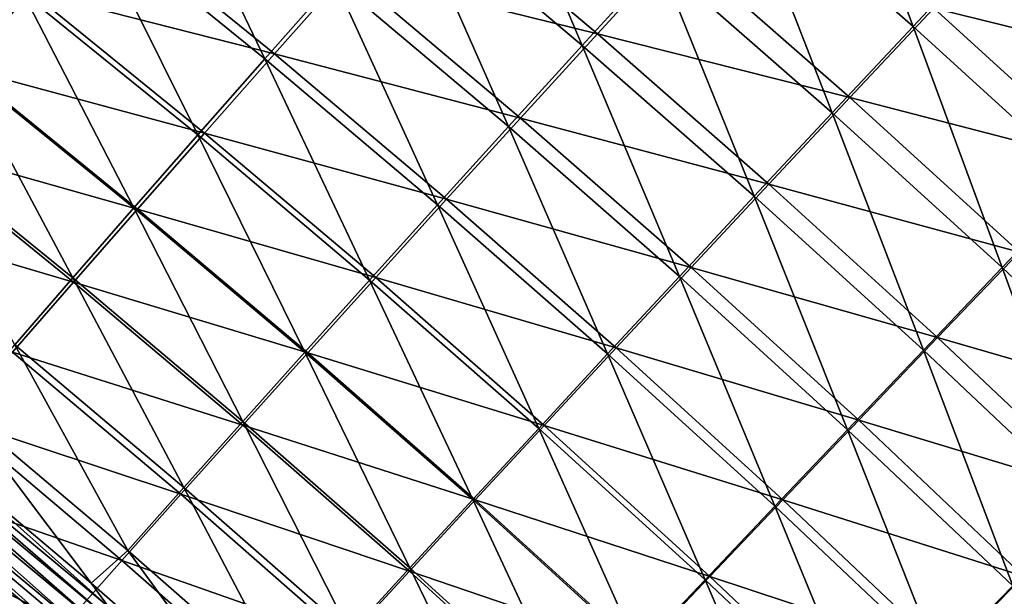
# Model space of a CAD drawing. Header units: metres. Extents: x 0 to 1400, y -1400 to 0.
# Tile 327 of 346: x 1137 to 1167, y -208 to -191. Entities that reach past the tile are written whole.
import ezdxf

# ---------------------------------------------------------------- set-up
doc = ezdxf.new("R2010")
doc.units = ezdxf.units.M

msp = doc.modelspace()

# ---------------------------------------------------------------- linework, layer by layer
at = {"layer": 'None'}
for points in [[(1161.821167, -183.191406, -172.070786), (1164.654541, -190.741028, -199.999664), (1159.244385, -185.998703, -200.000534)], [(1161.821167, -183.191406, -172.070786), (1167.261719, -187.960754, -172.069992), (1164.654541, -190.741028, -199.999664)], [(1154.37085, -191.33226, -255.918228), (1148.935669, -186.742813, -255.919388), (1151.294678, -184.096802, -227.951553)], [(1151.294678, -184.096802, -227.951553), (1156.760986, -188.712357, -227.950409), (1154.37085, -191.33226, -255.918228)], [(1141.181885, -184.832489, -283.903992), (1144.496338, -191.752762, -311.897034), (1139.039917, -187.315857, -311.898346)], [(1141.181885, -184.832489, -283.903992), (1146.669556, -189.29483, -283.902588), (1144.496338, -191.752762, -311.897034)], [(1169.962158, -185.087234, -144.162643), (1172.612427, -192.828781, -172.069397), (1167.261719, -187.960754, -172.069992)], [(1131.483765, -185.395798, -339.90094), (1136.990112, -189.705109, -339.899475), (1135.032227, -192.00029, -367.902863)], [(1159.244385, -185.998703, -200.000534), (1162.140503, -193.427887, -227.949493), (1156.760986, -188.712357, -227.950409)], [(1159.244385, -185.998703, -200.000534), (1164.654541, -190.741028, -199.999664), (1162.140503, -193.427887, -227.949493)], [(1154.843262, -190.969223, -227.548401), (1149.425293, -186.396149, -227.549835), (1147.064331, -189.043259, -255.529907)], [(1154.843262, -190.969223, -227.548401), (1157.328857, -188.254486, -199.585968), (1149.425293, -186.396149, -227.549835)], [(1148.935669, -186.742813, -255.919388), (1152.07373, -193.858261, -283.901428), (1146.669556, -189.29483, -283.902588)], [(1152.07373, -193.858261, -283.901428), (1148.935669, -186.742813, -255.919388), (1154.37085, -191.33226, -255.918228)], [(1139.039917, -187.315857, -311.898346), (1142.415771, -194.116547, -339.898224), (1136.990112, -189.705109, -339.899475)], [(1144.796509, -191.596405, -283.524597), (1139.358154, -187.177063, -283.526306), (1137.214844, -189.661636, -311.532837)], [(1139.039917, -187.315857, -311.898346), (1144.496338, -191.752762, -311.897034), (1142.415771, -194.116547, -339.898224)], [(1144.796509, -191.596405, -283.524597), (1147.064331, -189.043259, -255.529907), (1139.358154, -187.177063, -283.526306)], [(1173.336792, -192.155853, -143.721878), (1168.003296, -187.299683, -143.722504), (1165.300781, -190.174393, -171.6427)], [(1135.163818, -192.052414, -339.548767), (1137.214844, -189.661636, -311.532837), (1129.707886, -187.78537, -339.550446)], [(1167.261719, -187.960754, -172.069992), (1169.974976, -195.581589, -199.999023), (1164.654541, -190.741028, -199.999664)], [(1167.261719, -187.960754, -172.069992), (1172.612427, -192.828781, -172.069397), (1169.974976, -195.581589, -199.999023)], [(1162.691406, -192.95578, -199.5849), (1157.328857, -188.254486, -199.585968), (1154.843262, -190.969223, -227.548401)], [(1162.691406, -192.95578, -199.5849), (1165.300781, -190.174393, -171.6427), (1157.328857, -188.254486, -199.585968)], [(1156.760986, -188.712357, -227.950409), (1159.719482, -196.021118, -255.917282), (1154.37085, -191.33226, -255.918228)], [(1156.760986, -188.712357, -227.950409), (1162.140503, -193.427887, -227.949493), (1159.719482, -196.021118, -255.917282)], [(1152.450928, -193.59024, -255.528458), (1147.064331, -189.043259, -255.529907), (1144.796509, -191.596405, -283.524597)], [(1152.450928, -193.59024, -255.528458), (1154.843262, -190.969223, -227.548401), (1147.064331, -189.043259, -255.529907)], [(1146.669556, -189.29483, -283.902588), (1149.869629, -196.290207, -311.895935), (1144.496338, -191.752762, -311.897034)], [(1146.669556, -189.29483, -283.902588), (1152.07373, -193.858261, -283.901428), (1149.869629, -196.290207, -311.895935)], [(1136.990112, -189.705109, -339.899475), (1140.42749, -196.386093, -367.901733), (1135.032227, -192.00029, -367.902863)], [(1142.621704, -194.055618, -311.53125), (1137.214844, -189.661636, -311.532837), (1135.163818, -192.052414, -339.548767)], [(1136.990112, -189.705109, -339.899475), (1142.415771, -194.116547, -339.898224), (1140.42749, -196.386093, -367.901733)], [(1142.621704, -194.055618, -311.53125), (1144.796509, -191.596405, -283.524597), (1137.214844, -189.661636, -311.532837)], [(1170.604614, -195.002945, -171.641998), (1165.300781, -190.174393, -171.6427), (1162.691406, -192.95578, -199.5849)], [(1170.604614, -195.002945, -171.641998), (1173.336792, -192.155853, -143.721878), (1165.300781, -190.174393, -171.6427)], [(1160.175293, -195.643753, -227.547287), (1154.843262, -190.969223, -227.548401), (1152.450928, -193.59024, -255.528458)], [(1160.175293, -195.643753, -227.547287), (1162.691406, -192.95578, -199.5849), (1154.843262, -190.969223, -227.548401)], [(1164.654541, -190.741028, -199.999664), (1167.430786, -198.24115, -227.948807), (1162.140503, -193.427887, -227.949493)], [(1164.654541, -190.741028, -199.999664), (1169.974976, -195.581589, -199.999023), (1167.430786, -198.24115, -227.948807)], [(1157.391846, -198.520554, -283.900513), (1152.07373, -193.858261, -283.901428), (1154.37085, -191.33226, -255.918228)], [(1154.37085, -191.33226, -255.918228), (1159.719482, -196.021118, -255.917282), (1157.391846, -198.520554, -283.900513)], [(1150.151978, -196.117401, -283.523193), (1144.796509, -191.596405, -283.524597), (1142.621704, -194.055618, -311.53125)], [(1150.151978, -196.117401, -283.523193), (1152.450928, -193.59024, -255.528458), (1144.796509, -191.596405, -283.524597)], [(1144.496338, -191.752762, -311.897034), (1147.758423, -198.62796, -339.897217), (1142.415771, -194.116547, -339.898224)], [(1144.496338, -191.752762, -311.897034), (1149.869629, -196.290207, -311.895935), (1147.758423, -198.62796, -339.897217)], [(1135.032227, -192.00029, -367.902863), (1138.531372, -198.561432, -395.904633), (1133.165649, -194.201492, -395.90564)], [(1140.539917, -196.421005, -339.547363), (1135.163818, -192.052414, -339.548767), (1133.204956, -194.34964, -367.572388)], [(1135.032227, -192.00029, -367.902863), (1140.42749, -196.386093, -367.901733), (1138.531372, -198.561432, -395.904633)], [(1140.539917, -196.421005, -339.547363), (1142.621704, -194.055618, -311.53125), (1135.163818, -192.052414, -339.548767)], [(1167.96521, -197.756927, -199.584122), (1162.691406, -192.95578, -199.5849), (1160.175293, -195.643753, -227.547287)], [(1167.96521, -197.756927, -199.584122), (1170.604614, -195.002945, -171.641998), (1162.691406, -192.95578, -199.5849)], [(1162.140503, -193.427887, -227.949493), (1164.979614, -200.807205, -255.916595), (1159.719482, -196.021118, -255.917282)], [(1162.140503, -193.427887, -227.949493), (1167.430786, -198.24115, -227.948807), (1164.979614, -200.807205, -255.916595)], [(1157.752319, -198.238159, -255.527344), (1152.450928, -193.59024, -255.528458), (1150.151978, -196.117401, -283.523193)], [(1157.752319, -198.238159, -255.527344), (1160.175293, -195.643753, -227.547287), (1152.450928, -193.59024, -255.528458)], [(1147.946411, -198.55069, -311.529938), (1142.621704, -194.055618, -311.53125), (1140.539917, -196.421005, -339.547363)], [(1147.946411, -198.55069, -311.529938), (1150.151978, -196.117401, -283.523193), (1142.621704, -194.055618, -311.53125)], [(1152.07373, -193.858261, -283.901428), (1155.157349, -200.92598, -311.89505), (1149.869629, -196.290207, -311.895935)], [(1155.157349, -200.92598, -311.89505), (1152.07373, -193.858261, -283.901428), (1157.391846, -198.520554, -283.900513)], [(1138.550659, -198.692719, -367.571167), (1133.204956, -194.34964, -367.572388), (1131.337646, -196.553635, -395.602478)], [(1133.165649, -194.201492, -395.90564), (1138.531372, -198.561432, -395.904633), (1136.726685, -200.643127, -423.910583)], [(1138.550659, -198.692719, -367.571167), (1140.539917, -196.421005, -339.547363), (1133.204956, -194.34964, -367.572388)], [(1142.415771, -194.116547, -339.898224), (1145.740234, -200.871353, -367.900787), (1140.42749, -196.386093, -367.901733)], [(1142.415771, -194.116547, -339.898224), (1147.758423, -198.62796, -339.897217), (1145.740234, -200.871353, -367.900787)], [(1169.974976, -195.581589, -199.999023), (1172.629639, -203.149902, -227.948349), (1167.430786, -198.24115, -227.948807)], [(1165.419067, -200.417648, -227.546478), (1160.175293, -195.643753, -227.547287), (1157.752319, -198.238159, -255.527344)], [(1165.419067, -200.417648, -227.546478), (1167.96521, -197.756927, -199.584122), (1160.175293, -195.643753, -227.547287)], [(1155.422852, -200.7388, -283.522125), (1150.151978, -196.117401, -283.523193), (1147.946411, -198.55069, -311.529938)], [(1155.422852, -200.7388, -283.522125), (1157.752319, -198.238159, -255.527344), (1150.151978, -196.117401, -283.523193)], [(1159.719482, -196.021118, -255.917282), (1162.621826, -203.279541, -283.899841), (1157.391846, -198.520554, -283.900513)], [(1159.719482, -196.021118, -255.917282), (1164.979614, -200.807205, -255.916595), (1162.621826, -203.279541, -283.899841)], [(1140.42749, -196.386093, -367.901733), (1143.814697, -203.02037, -395.903809), (1138.531372, -198.561432, -395.904633)], [(1145.834106, -200.890091, -339.546173), (1140.539917, -196.421005, -339.547363), (1138.550659, -198.692719, -367.571167)], [(1140.42749, -196.386093, -367.901733), (1145.740234, -200.871353, -367.900787), (1143.814697, -203.02037, -395.903809)], [(1145.834106, -200.890091, -339.546173), (1147.946411, -198.55069, -311.529938), (1140.539917, -196.421005, -339.547363)], [(1149.869629, -196.290207, -311.895935), (1153.016113, -203.237183, -339.896393), (1147.758423, -198.62796, -339.897217)], [(1149.869629, -196.290207, -311.895935), (1155.157349, -200.92598, -311.89505), (1153.016113, -203.237183, -339.896393)], [(1136.653809, -200.870972, -395.601532), (1138.550659, -198.692719, -367.571167), (1131.337646, -196.553635, -395.602478)], [(1173.148071, -202.655655, -199.583649), (1167.96521, -197.756927, -199.584122), (1165.419067, -200.417648, -227.546478)], [(1162.966064, -202.984909, -255.526535), (1157.752319, -198.238159, -255.527344), (1155.422852, -200.7388, -283.522125)], [(1162.966064, -202.984909, -255.526535), (1165.419067, -200.417648, -227.546478), (1157.752319, -198.238159, -255.527344)], [(1167.430786, -198.24115, -227.948807), (1170.148804, -205.688278, -255.916138), (1164.979614, -200.807205, -255.916595)], [(1167.430786, -198.24115, -227.948807), (1172.629639, -203.149902, -227.948349), (1170.148804, -205.688278, -255.916138)], [(1138.531372, -198.561432, -395.904633), (1141.981323, -205.075455, -423.909912), (1136.726685, -200.643127, -423.910583)], [(1138.531372, -198.561432, -395.904633), (1143.814697, -203.02037, -395.903809), (1141.981323, -205.075455, -423.909912)], [(1147.758423, -198.62796, -339.897217), (1150.968262, -205.453964, -367.900055), (1145.740234, -200.871353, -367.900787)], [(1153.18689, -203.145569, -311.5289), (1147.946411, -198.55069, -311.529938), (1145.834106, -200.890091, -339.546173)], [(1147.758423, -198.62796, -339.897217), (1153.016113, -203.237183, -339.896393), (1150.968262, -205.453964, -367.900055)], [(1153.18689, -203.145569, -311.5289), (1155.422852, -200.7388, -283.522125), (1147.946411, -198.55069, -311.529938)], [(1160.357422, -205.657928, -311.894379), (1155.157349, -200.92598, -311.89505), (1157.391846, -198.520554, -283.900513)], [(1157.391846, -198.520554, -283.900513), (1162.621826, -203.279541, -283.899841), (1160.357422, -205.657928, -311.894379)], [(1143.814819, -203.135712, -367.57016), (1138.550659, -198.692719, -367.571167), (1136.653809, -200.870972, -395.601532)], [(1143.814819, -203.135712, -367.57016), (1145.834106, -200.890091, -339.546173), (1138.550659, -198.692719, -367.571167)], [(1139.461426, -208.994431, -472.294495), (1129.262085, -200.525528, -472.302124), (1129.434937, -200.309372, -470.56781)], [(1129.434937, -200.309372, -470.56781), (1133.965332, -203.728256, -468.831177), (1139.641846, -208.785049, -470.559875)], [(1139.641846, -208.785049, -470.559875), (1139.461426, -208.994431, -472.294495), (1129.434937, -200.309372, -470.56781)], [(1170.572388, -205.288605, -227.54599), (1165.419067, -200.417648, -227.546478), (1162.966064, -202.984909, -255.526535)], [(1170.572388, -205.288605, -227.54599), (1173.148071, -202.655655, -199.583649), (1165.419067, -200.417648, -227.546478)], [(1138.943481, -209.595123, -475.724396), (1128.766235, -201.145325, -475.731354), (1129.03894, -200.804443, -474.02475)], [(1139.228271, -209.264725, -474.017456), (1129.03894, -200.804443, -474.02475), (1129.262085, -200.525528, -472.302124)], [(1139.228271, -209.264725, -474.017456), (1138.943481, -209.595123, -475.724396), (1129.03894, -200.804443, -474.02475)], [(1139.461426, -208.994431, -472.294495), (1139.228271, -209.264725, -474.017456), (1129.262085, -200.525528, -472.302124)], [(1136.726685, -200.643127, -423.910583), (1140.239258, -207.037186, -451.924316), (1135.012573, -202.631805, -451.924805)], [(1136.726685, -200.643127, -423.910583), (1141.981323, -205.075455, -423.909912), (1140.239258, -207.037186, -451.924316)], [(1160.606689, -205.458481, -283.521332), (1155.422852, -200.7388, -283.522125), (1153.18689, -203.145569, -311.5289)], [(1160.606689, -205.458481, -283.521332), (1162.966064, -202.984909, -255.526535), (1155.422852, -200.7388, -283.522125)], [(1164.979614, -200.807205, -255.916595), (1167.761353, -208.133011, -283.899384), (1162.621826, -203.279541, -283.899841)], [(1164.979614, -200.807205, -255.916595), (1170.148804, -205.688278, -255.916138), (1167.761353, -208.133011, -283.899384)], [(1141.888672, -205.287659, -395.600769), (1136.653809, -200.870972, -395.601532), (1134.849243, -202.955841, -423.634613)], [(1141.888672, -205.287659, -395.600769), (1143.814819, -203.135712, -367.57016), (1136.653809, -200.870972, -395.601532)], [(1145.740234, -200.871353, -367.900787), (1149.01355, -207.576233, -395.903168), (1143.814697, -203.02037, -395.903809)], [(1151.044434, -205.458435, -339.545258), (1145.834106, -200.890091, -339.546173), (1143.814819, -203.135712, -367.57016)], [(1145.740234, -200.871353, -367.900787), (1150.968262, -205.453964, -367.900055), (1149.01355, -207.576233, -395.903168)], [(1151.044434, -205.458435, -339.545258), (1153.18689, -203.145569, -311.5289), (1145.834106, -200.890091, -339.546173)], [(1155.157349, -200.92598, -311.89505), (1158.186523, -207.942093, -339.895782), (1153.016113, -203.237183, -339.896393)], [(1158.186523, -207.942093, -339.895782), (1155.157349, -200.92598, -311.89505), (1160.357422, -205.657928, -311.894379)], [(1138.607422, -209.984802, -477.411011), (1128.444702, -201.547302, -477.417633), (1128.766235, -201.145325, -475.731354)], [(1138.943481, -209.595123, -475.724396), (1138.607422, -209.984802, -477.411011), (1128.766235, -201.145325, -475.731354)], [(1138.221069, -210.432968, -479.072937), (1128.074951, -202.009567, -479.079193), (1128.444702, -201.547302, -477.417633)], [(1138.607422, -209.984802, -477.411011), (1138.221069, -210.432968, -479.072937), (1128.444702, -201.547302, -477.417633)], [(1137.784912, -210.938797, -480.705841), (1127.657593, -202.531265, -480.711761), (1128.074951, -202.009567, -479.079193)], [(1138.221069, -210.432968, -479.072937), (1137.784912, -210.938797, -480.705841), (1128.074951, -202.009567, -479.079193)], [(1137.299683, -211.50148, -482.305389), (1127.193359, -203.111572, -482.310974), (1127.657593, -202.531265, -480.711761)], [(1137.664185, -211.005203, -470.158051), (1127.521851, -202.585892, -470.165375), (1127.362671, -202.784988, -471.762787)], [(1137.664185, -211.005203, -470.158051), (1132.064209, -206.033752, -468.566467), (1127.521851, -202.585892, -470.165375)], [(1137.784912, -210.938797, -480.705841), (1137.299683, -211.50148, -482.305389), (1127.657593, -202.531265, -480.711761)], [(1139.098267, -208.046204, -468.827026), (1133.965332, -203.728256, -468.831177), (1135.012573, -202.631805, -451.924805)], [(1140.239258, -207.037186, -451.924316), (1139.098267, -208.046204, -468.827026), (1135.012573, -202.631805, -451.924805)], [(1127.362671, -202.784988, -471.762787), (1127.157227, -203.041916, -473.349457), (1137.497925, -211.198059, -471.755737)], [(1137.497925, -211.198059, -471.755737), (1137.664185, -211.005203, -470.158051), (1127.362671, -202.784988, -471.762787)], [(1140.055298, -207.345947, -423.634155), (1134.849243, -202.955841, -423.634613), (1133.136841, -204.947235, -451.663696)], [(1140.055298, -207.345947, -423.634155), (1141.888672, -205.287659, -395.600769), (1134.849243, -202.955841, -423.634613)], [(1137.283325, -211.447037, -473.342712), (1127.157227, -203.041916, -473.349457), (1126.906128, -203.355911, -474.921387)], [(1127.157227, -203.041916, -473.349457), (1137.283325, -211.447037, -473.342712), (1137.497925, -211.198059, -471.755737)], [(1137.299683, -211.50148, -482.305389), (1136.766357, -212.120041, -483.867523), (1127.193359, -203.111572, -482.310974)], [(1148.995483, -207.677368, -367.569397), (1143.814819, -203.135712, -367.57016), (1141.888672, -205.287659, -395.600769)], [(1143.814697, -203.02037, -395.903809), (1147.151611, -209.60437, -423.909363), (1141.981323, -205.075455, -423.909912)], [(1143.814697, -203.02037, -395.903809), (1149.01355, -207.576233, -395.903168), (1147.151611, -209.60437, -423.909363)], [(1148.995483, -207.677368, -367.569397), (1151.044434, -205.458435, -339.545258), (1143.814819, -203.135712, -367.57016)], [(1153.016113, -203.237183, -339.896393), (1156.109375, -210.131805, -367.899506), (1150.968262, -205.453964, -367.900055)], [(1158.34082, -207.838181, -311.528168), (1153.18689, -203.145569, -311.5289), (1151.044434, -205.458435, -339.545258)], [(1153.016113, -203.237183, -339.896393), (1158.186523, -207.942093, -339.895782), (1156.109375, -210.131805, -367.899506)], [(1158.34082, -207.838181, -311.528168), (1160.606689, -205.458481, -283.521332), (1153.18689, -203.145569, -311.5289)], [(1168.089966, -207.828186, -255.526031), (1162.966064, -202.984909, -255.526535), (1160.606689, -205.458481, -283.521332)], [(1168.089966, -207.828186, -255.526031), (1170.572388, -205.288605, -227.54599), (1162.966064, -202.984909, -255.526535)], [(1126.906128, -203.355911, -474.921387), (1126.609985, -203.726196, -476.474579), (1137.020996, -211.751358, -474.914948)], [(1137.020996, -211.751358, -474.914948), (1137.283325, -211.447037, -473.342712), (1126.906128, -203.355911, -474.921387)], [(1162.621826, -203.279541, -283.899841), (1165.467529, -210.483841, -311.893951), (1160.357422, -205.657928, -311.894379)], [(1162.621826, -203.279541, -283.899841), (1167.761353, -208.133011, -283.899384), (1165.467529, -210.483841, -311.893951)], [(1126.609985, -203.726196, -476.474579), (1136.711548, -212.110306, -476.468445), (1137.020996, -211.751358, -474.914948)], [(1133.965332, -203.728256, -468.831177), (1139.098267, -208.046204, -468.827026), (1139.641846, -208.785049, -470.559875)], [(1133.136841, -204.947235, -451.663696), (1132.064209, -206.033752, -468.566467), (1138.315063, -209.310394, -451.663513)], [(1138.315063, -209.310394, -451.663513), (1140.055298, -207.345947, -423.634155), (1133.136841, -204.947235, -451.663696)], [(1141.981323, -205.075455, -423.909912), (1145.381714, -211.53891, -451.92395), (1140.239258, -207.037186, -451.924316)], [(1141.981323, -205.075455, -423.909912), (1147.151611, -209.60437, -423.909363), (1145.381714, -211.53891, -451.92395)], [(1147.039917, -209.802475, -395.600189), (1141.888672, -205.287659, -395.600769), (1140.055298, -207.345947, -423.634155)], [(1147.039917, -209.802475, -395.600189), (1148.995483, -207.677368, -367.569397), (1141.888672, -205.287659, -395.600769)], [(1156.168701, -210.123932, -339.544586), (1151.044434, -205.458435, -339.545258), (1148.995483, -207.677368, -367.569397)], [(1150.968262, -205.453964, -367.900055), (1154.125854, -212.226944, -395.902679), (1149.01355, -207.576233, -395.903168)], [(1150.968262, -205.453964, -367.900055), (1156.109375, -210.131805, -367.899506), (1154.125854, -212.226944, -395.902679)], [(1156.168701, -210.123932, -339.544586), (1158.34082, -207.838181, -311.528168), (1151.044434, -205.458435, -339.545258)], [(1163.267456, -212.740509, -339.895386), (1158.186523, -207.942093, -339.895782), (1160.357422, -205.657928, -311.894379)], [(1165.701172, -210.274124, -283.520844), (1160.606689, -205.458481, -283.521332), (1158.34082, -207.838181, -311.528168)], [(1160.357422, -205.657928, -311.894379), (1165.467529, -210.483841, -311.893951), (1163.267456, -212.740509, -339.895386)], [(1165.701172, -210.274124, -283.520844), (1168.089966, -207.828186, -255.526031), (1160.606689, -205.458481, -283.521332)], [(1137.664185, -211.005203, -470.158051), (1137.049194, -210.225677, -468.562714), (1132.064209, -206.033752, -468.566467)], [(1132.064209, -206.033752, -468.566467), (1137.049194, -210.225677, -468.562714), (1138.315063, -209.310394, -451.663513)], [(1144.304321, -212.597443, -468.823547), (1139.098267, -208.046204, -468.827026), (1140.239258, -207.037186, -451.924316)], [(1145.381714, -211.53891, -451.92395), (1144.304321, -212.597443, -468.823547), (1140.239258, -207.037186, -451.924316)], [(1145.177979, -211.833649, -423.633759), (1140.055298, -207.345947, -423.634155), (1138.315063, -209.310394, -451.663513)], [(1145.177979, -211.833649, -423.633759), (1147.039917, -209.802475, -395.600189), (1140.055298, -207.345947, -423.634155)], [(1154.090454, -212.315674, -367.568848), (1148.995483, -207.677368, -367.569397), (1147.039917, -209.802475, -395.600189)], [(1149.01355, -207.576233, -395.903168), (1152.235596, -214.227844, -423.908966), (1147.151611, -209.60437, -423.909363)], [(1154.090454, -212.315674, -367.568848), (1156.168701, -210.123932, -339.544586), (1148.995483, -207.677368, -367.569397)], [(1149.01355, -207.576233, -395.903168), (1154.125854, -212.226944, -395.902679), (1152.235596, -214.227844, -423.908966)], [(1163.406006, -212.626205, -311.52771), (1158.34082, -207.838181, -311.528168), (1156.168701, -210.123932, -339.544586)], [(1163.406006, -212.626205, -311.52771), (1165.701172, -210.274124, -283.520844), (1158.34082, -207.838181, -311.528168)], [(1173.121582, -212.765701, -255.526215), (1168.089966, -207.828186, -255.526031), (1165.701172, -210.274124, -283.520844)], [(1139.641846, -208.785049, -470.559875), (1139.098267, -208.046204, -468.827026), (1144.304321, -212.597443, -468.823547)], [(1158.186523, -207.942093, -339.895782), (1161.161499, -214.902771, -367.899139), (1156.109375, -210.131805, -367.899506)], [(1158.186523, -207.942093, -339.895782), (1163.267456, -212.740509, -339.895386), (1161.161499, -214.902771, -367.899139)], [(1167.761353, -208.133011, -283.899384), (1170.491089, -215.395935, -311.82724), (1165.467529, -210.483841, -311.893951)]]:
    msp.add_3dface(points, dxfattribs=at)

doc.saveas('drawing.dxf')
